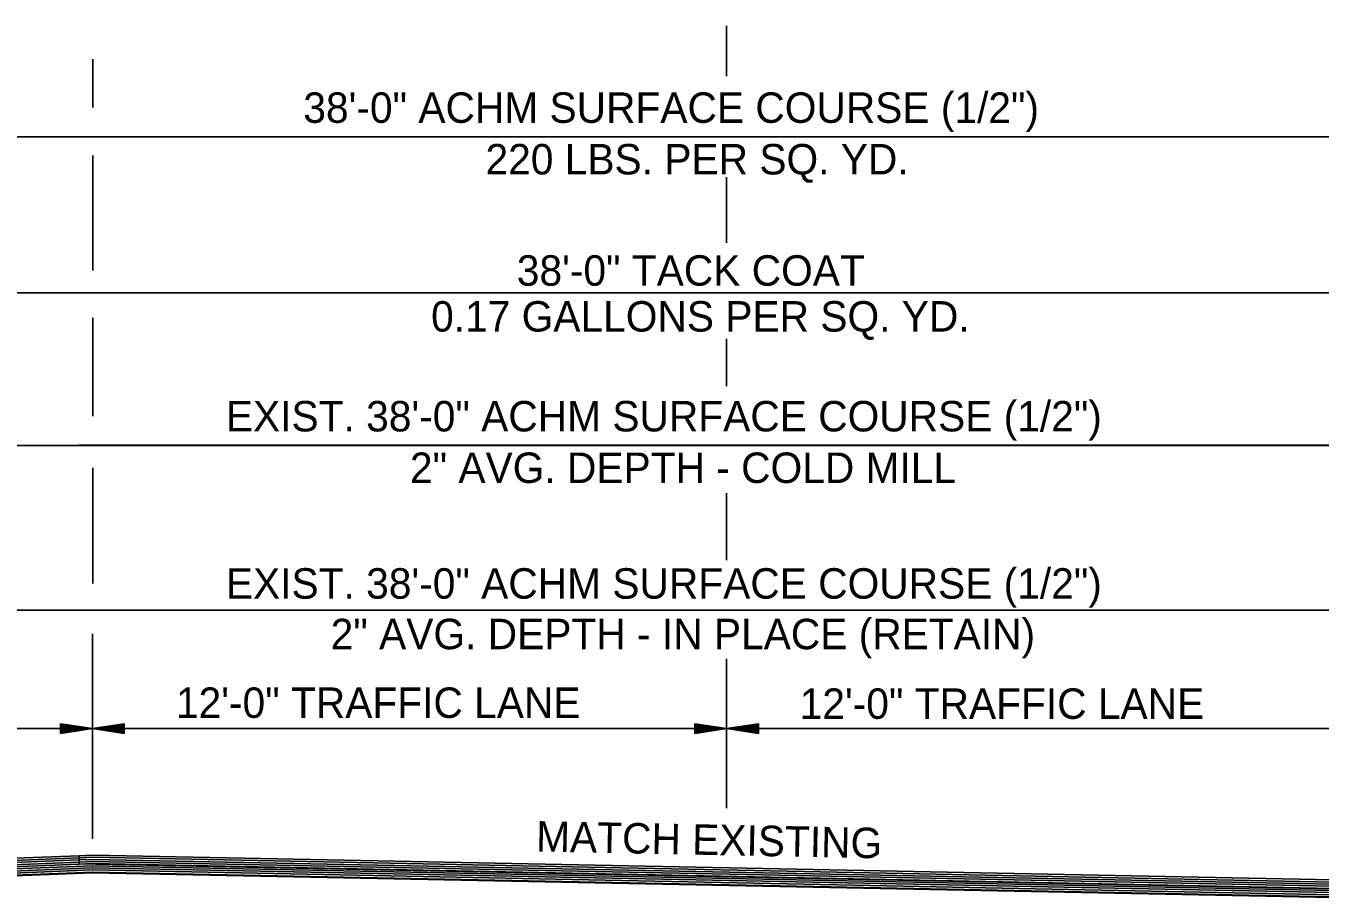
# Model space of a CAD drawing. Extents: x 1364961 to 1365294, y 367927 to 368034.
# Drawn here: x 1365030.74 to 1365055.22, y 367999 to 368015.5 of the extents above; entities that cross this region are included whole.
import ezdxf

# ---------------------------------------------------------------- set-up
doc = ezdxf.new("R2010")
doc.units = 0
doc.layers.add('Default', color=7, linetype='Continuous')

msp = doc.modelspace()

# ---------------------------------------------------------------- linework, layer by layer
at = {"layer": 'Default'}
for p, q in [((1365043.994, 368014.553), (1365043.994, 368015.502)), ((1365032.005, 368013.956), (1365032.005, 368014.875)), ((1365028.005, 368013.404), (1365065.977, 368013.404)), ((1365031.745, 368013.405), (1365056.233, 368013.405)), ((1365032.005, 368010.875), (1365032.005, 368013.052)), ((1365043.994, 368011.401), (1365043.994, 368012.639)), ((1365028.005, 368010.451), (1365065.977, 368010.449)), ((1365032.005, 368008.118), (1365032.005, 368009.976)), ((1365043.994, 368008.684), (1365043.994, 368009.581)), ((1365028.005, 368007.566), (1365065.977, 368007.566)), ((1365031.745, 368007.568), (1365056.233, 368007.568)), ((1365032.005, 368004.954), (1365032.005, 368007.143)), ((1365043.994, 368005.394), (1365043.994, 368006.661)), ((1365028.005, 368004.45), (1365031.454, 368004.45)), ((1365031.454, 368004.45), (1365056.545, 368004.45)), ((1365031.994, 368000.123), (1365031.994, 368003.998)), ((1365043.994, 368000.7), (1365043.994, 368003.528)), ((1365031.994, 368002.207), (1365025.994, 368002.207)), ((1365031.394, 368002.297), (1365031.994, 368002.207)), ((1365031.394, 368002.297), (1365031.394, 368002.117)), ((1365031.394, 368002.282), (1365031.894, 368002.207)), ((1365031.394, 368002.267), (1365031.791, 368002.207)), ((1365031.394, 368002.252), (1365031.691, 368002.207)), ((1365031.394, 368002.236), (1365031.589, 368002.207)), ((1365031.394, 368002.221), (1365031.489, 368002.207)), ((1365031.394, 368002.117), (1365031.994, 368002.207)), ((1365031.394, 368002.178), (1365031.589, 368002.207)), ((1365031.394, 368002.147), (1365031.791, 368002.207)), ((1365031.394, 368002.132), (1365031.894, 368002.207)), ((1365031.394, 368002.162), (1365031.691, 368002.207)), ((1365031.394, 368002.193), (1365031.489, 368002.207)), ((1365032.594, 368002.297), (1365031.994, 368002.207)), ((1365031.994, 368002.207), (1365043.994, 368002.207)), ((1365032.594, 368002.117), (1365031.994, 368002.207)), ((1365032.594, 368002.282), (1365032.094, 368002.207)), ((1365032.594, 368002.132), (1365032.094, 368002.207)), ((1365032.594, 368002.267), (1365032.197, 368002.207)), ((1365032.594, 368002.147), (1365032.197, 368002.207)), ((1365032.594, 368002.252), (1365032.297, 368002.207)), ((1365032.594, 368002.162), (1365032.297, 368002.207)), ((1365032.594, 368002.236), (1365032.399, 368002.207)), ((1365032.594, 368002.178), (1365032.399, 368002.207)), ((1365032.594, 368002.221), (1365032.499, 368002.207)), ((1365032.594, 368002.193), (1365032.499, 368002.207)), ((1365032.594, 368002.117), (1365032.594, 368002.297)), ((1365043.394, 368002.297), (1365043.994, 368002.207)), ((1365043.394, 368002.297), (1365043.394, 368002.117)), ((1365043.394, 368002.282), (1365043.894, 368002.207)), ((1365043.394, 368002.267), (1365043.791, 368002.207)), ((1365043.394, 368002.252), (1365043.691, 368002.207)), ((1365043.394, 368002.236), (1365043.589, 368002.207)), ((1365043.394, 368002.221), (1365043.489, 368002.207)), ((1365043.394, 368002.117), (1365043.994, 368002.207)), ((1365043.394, 368002.178), (1365043.589, 368002.207)), ((1365043.394, 368002.147), (1365043.791, 368002.207)), ((1365043.394, 368002.132), (1365043.894, 368002.207)), ((1365043.394, 368002.162), (1365043.691, 368002.207)), ((1365043.394, 368002.193), (1365043.489, 368002.207)), ((1365044.594, 368002.297), (1365043.994, 368002.207)), ((1365043.994, 368002.207), (1365055.983, 368002.207)), ((1365044.594, 368002.117), (1365043.994, 368002.207)), ((1365044.594, 368002.282), (1365044.094, 368002.207)), ((1365044.594, 368002.132), (1365044.094, 368002.207)), ((1365044.594, 368002.267), (1365044.197, 368002.207)), ((1365044.594, 368002.147), (1365044.197, 368002.207)), ((1365044.594, 368002.252), (1365044.297, 368002.207)), ((1365044.594, 368002.162), (1365044.297, 368002.207)), ((1365044.594, 368002.236), (1365044.399, 368002.207)), ((1365044.594, 368002.178), (1365044.399, 368002.207)), ((1365044.594, 368002.221), (1365044.499, 368002.207)), ((1365044.594, 368002.193), (1365044.499, 368002.207)), ((1365044.594, 368002.117), (1365044.594, 368002.297)), ((1365031.747, 367999.643), (1365027.827, 367999.487)), ((1365031.747, 367999.683), (1365027.869, 367999.528)), ((1365031.746, 367999.723), (1365027.911, 367999.57)), ((1365031.744, 367999.803), (1365027.953, 367999.652)), ((1365031.745, 367999.763), (1365027.953, 367999.612)), ((1365031.994, 367999.813), (1365031.744, 367999.803)), ((1365031.744, 367999.803), (1365031.747, 367999.643)), ((1365031.995, 367999.773), (1365031.745, 367999.763)), ((1365031.995, 367999.733), (1365031.746, 367999.723)), ((1365031.997, 367999.693), (1365031.747, 367999.683)), ((1365031.997, 367999.653), (1365031.747, 367999.643)), ((1365056.224, 367999.159), (1365031.747, 367999.648)), ((1365056.227, 367999.329), (1365031.994, 367999.813)), ((1365056.226, 367999.289), (1365031.995, 367999.773)), ((1365056.226, 367999.249), (1365031.995, 367999.733)), ((1365056.225, 367999.209), (1365031.997, 367999.693)), ((1365056.224, 367999.169), (1365031.997, 367999.653)), ((1365031.994, 367999.48), (1365027.646, 367999.306)), ((1365032.001, 367999.493), (1365027.66, 367999.32)), ((1365031.999, 367999.533), (1365027.702, 367999.362)), ((1365031.999, 367999.573), (1365027.744, 367999.403)), ((1365031.998, 367999.613), (1365027.786, 367999.445)), ((1365055.97, 367999.001), (1365031.994, 367999.48)), ((1365055.973, 367999.134), (1365031.998, 367999.613)), ((1365055.972, 367999.094), (1365031.999, 367999.573)), ((1365055.971, 367999.054), (1365031.999, 367999.533)), ((1365055.971, 367999.014), (1365032.001, 367999.493))]:
    msp.add_line(p, q, dxfattribs=at)

# ---------------------------------------------------------------- texts
for s, p in [('38\'-0" ACHM SURFACE COURSE (1/2")', (1365035.985, 368013.668)), ('220 LBS. PER SQ. YD.', (1365039.432, 368012.692)), ('38\'-0" TACK COAT', (1365040.024, 368010.587)), ('0.17 GALLONS PER SQ. YD.', (1365038.403, 368009.719)), ('EXIST. 38\'-0" ACHM SURFACE COURSE (1/2")', (1365034.52, 368007.83)), ('2" AVG. DEPTH - COLD MILL', (1365038.003, 368006.855)), ('EXIST. 38\'-0" ACHM SURFACE COURSE (1/2")', (1365034.52, 368004.666)), ('2" AVG. DEPTH - IN PLACE (RETAIN)', (1365036.503, 368003.71)), ('12\'-0" TRAFFIC LANE', (1365033.575, 368002.41)), ('12\'-0" TRAFFIC LANE', (1365045.376, 368002.392))]:
    msp.add_text(s, height=0.576, dxfattribs=at).set_placement(p)
msp.add_text('MATCH EXISTING', height=0.576, rotation=358.8537, dxfattribs=at).set_placement((1365040.385, 367999.883))

doc.saveas('drawing.dxf')
